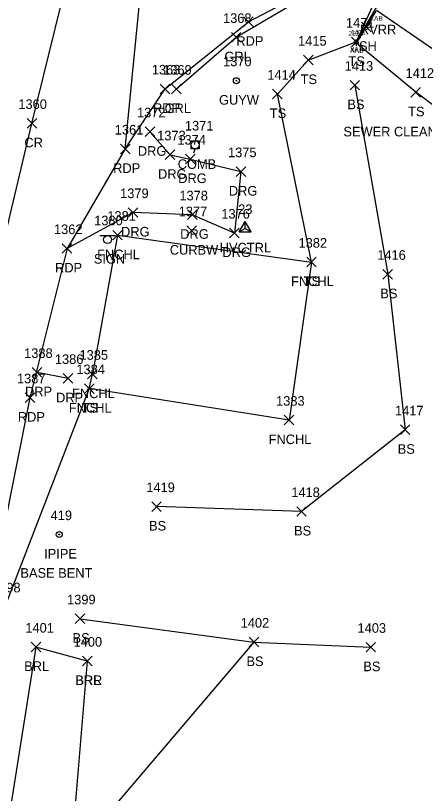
# Model space of a CAD drawing. Extents: x 1509053 to 1511576, y 400838 to 402572.
# Drawn here: x 1509789.5 to 1509874.8, y 401423.4 to 401585.4 of the extents above; entities that cross this region are included whole.
import ezdxf

# ---------------------------------------------------------------- set-up
doc = ezdxf.new("R2010")
doc.units = 0
for name, color, linetype in [('B_A', 7, 'Continuous'), ('B_I', 7, 'Continuous'), ('B_TIC', 7, 'Continuous'), ('BSUBM', 7, 'Continuous'), ('C_A', 7, 'Continuous'), ('C_I', 7, 'Continuous'), ('CPSM', 7, 'Continuous'), ('L_A', 7, 'Continuous'), ('L_I', 7, 'Continuous'), ('L_TIC', 7, 'Continuous'), ('LABL', 7, 'Continuous'), ('LAWE', 7, 'Continuous'), ('LELB', 7, 'Continuous'), ('LFNC', 7, 'Continuous'), ('M_A', 7, 'Continuous'), ('M_C', 7, 'Continuous'), ('M_I', 7, 'Continuous'), ('MPIP', 7, 'Continuous'), ('P_A', 7, 'Continuous'), ('P_I', 7, 'Continuous'), ('P_TIC', 7, 'Continuous'), ('PET', 7, 'Continuous'), ('PRC', 7, 'Continuous'), ('R_A', 7, 'Continuous'), ('R_I', 7, 'Continuous'), ('R_TIC', 7, 'Continuous'), ('RDG', 7, 'Continuous'), ('RDP', 7, 'Continuous'), ('RGR', 7, 'Continuous'), ('S_A', 7, 'Continuous'), ('S_I', 7, 'Continuous'), ('SSGN', 7, 'Continuous'), ('U_A', 7, 'Continuous'), ('U_C', 7, 'Continuous'), ('U_I', 7, 'Continuous'), ('UP', 7, 'Continuous'), ('UPGW', 7, 'Continuous')]:
    doc.layers.add(name, color=color, linetype=linetype)

msp = doc.modelspace()

# ---------------------------------------------------------------- linework, layer by layer
at = {"layer": 'B_TIC'}
for p, q in [((1509860.5, 401579.9), (1509860.58, 401579.9)), ((1509860.56, 401579.63), (1509860.64, 401579.63))]:
    msp.add_line(p, q, dxfattribs=at)
for points in [[(1509860, 401579.9), (1509861, 401579.9)], [(1509860.06, 401579.63), (1509861.06, 401579.63)], [(1509860.5, 401579.4), (1509860.5, 401580.4)], [(1509860.56, 401579.13), (1509860.56, 401580.14)]]:
    msp.add_lwpolyline(points, dxfattribs=at)
at = {"layer": 'BSUBM'}
for points in [[(1509865.21, 401595.23), (1509864.37, 401594.86), (1509864.97, 401589.71), (1509860.5, 401579.9)], [(1509866.03, 401589.42), (1509860.5, 401579.9)], [(1509864.59, 401586.32), (1509862.61, 401583.05)], [(1509860.56, 401579.63), (1509862.61, 401583.05)]]:
    msp.add_lwpolyline(points, dxfattribs=at)
at = {"layer": 'CPSM'}
for p, q in [((1509836.12, 401540.34), (1509837.37, 401542.5)), ((1509838.62, 401540.34), (1509837.37, 401542.5)), ((1509837.37, 401541.06), (1509837.37, 401542.5)), ((1509836.12, 401540.34), (1509837.37, 401541.06)), ((1509836.12, 401540.34), (1509838.62, 401540.34)), ((1509837.37, 401541.06), (1509837.37, 401541.06)), ((1509837.37, 401541.06), (1509838.62, 401540.34))]:
    msp.add_line(p, q, dxfattribs=at)
at = {"layer": 'L_TIC'}
for points in [[(1509861.61, 401582.05), (1509863.61, 401584.05)], [(1509863.61, 401582.05), (1509861.61, 401584.05)], [(1509859.5, 401578.9), (1509861.5, 401580.9)], [(1509861.5, 401578.9), (1509859.5, 401580.9)], [(1509849.52, 401575.13), (1509851.52, 401577.13)], [(1509851.52, 401575.13), (1509849.52, 401577.13)], [(1509859.23, 401569.9), (1509861.23, 401571.9)], [(1509861.23, 401569.9), (1509859.23, 401571.9)], [(1509843.09, 401568.05), (1509845.09, 401570.05)], [(1509845.09, 401568.05), (1509843.09, 401570.05)], [(1509871.94, 401568.42), (1509873.94, 401570.42)], [(1509873.94, 401568.42), (1509871.94, 401570.42)], [(1509809.74, 401538.65), (1509811.74, 401540.65)], [(1509811.74, 401538.65), (1509809.74, 401540.65)], [(1509850.19, 401533.05), (1509852.18, 401535.05)], [(1509852.18, 401533.05), (1509850.19, 401535.05)], [(1509850.19, 401533.05), (1509852.18, 401535.05)], [(1509852.18, 401533.05), (1509850.19, 401535.05)], [(1509866.1, 401530.52), (1509868.1, 401532.52)], [(1509868.1, 401530.52), (1509866.1, 401532.52)], [(1509804.5, 401509.7), (1509806.5, 401511.7)], [(1509806.5, 401509.7), (1509804.5, 401511.7)], [(1509803.85, 401506.7), (1509805.85, 401508.7)], [(1509805.85, 401506.7), (1509803.85, 401508.7)], [(1509803.85, 401506.7), (1509805.85, 401508.7)], [(1509805.85, 401506.7), (1509803.85, 401508.7)], [(1509845.5, 401500.13), (1509847.5, 401502.13)], [(1509847.5, 401500.13), (1509845.5, 401502.13)], [(1509869.73, 401498.11), (1509871.73, 401500.11)], [(1509871.73, 401498.11), (1509869.73, 401500.11)], [(1509817.87, 401482.12), (1509819.87, 401484.12)], [(1509819.87, 401482.12), (1509817.87, 401484.12)], [(1509848.11, 401481.09), (1509850.11, 401483.09)], [(1509850.11, 401481.09), (1509848.11, 401483.09)], [(1509801.92, 401458.75), (1509803.92, 401460.75)], [(1509803.92, 401458.75), (1509801.92, 401460.75)], [(1509792.73, 401452.86), (1509794.73, 401454.86)], [(1509794.73, 401452.86), (1509792.73, 401454.86)], [(1509838.19, 401453.9), (1509840.19, 401455.9)], [(1509840.19, 401453.9), (1509838.19, 401455.9)], [(1509862.56, 401452.82), (1509864.56, 401454.82)], [(1509864.56, 401452.82), (1509862.56, 401454.82)], [(1509803.43, 401449.94), (1509805.43, 401451.94)], [(1509805.43, 401449.94), (1509803.43, 401451.94)], [(1509803.43, 401449.94), (1509805.43, 401451.94)], [(1509805.43, 401449.94), (1509803.43, 401451.94)]]:
    msp.add_lwpolyline(points, dxfattribs=at)
at = {"layer": 'LABL'}
for points in [[(1509804.43, 401450.94), (1509793.73, 401453.86), (1509788.09, 401418.27)], [(1509804.43, 401450.94), (1509800.98, 401410.08), (1509794.11, 401361.03), (1509796.28, 401311.67)]]:
    msp.add_lwpolyline(points, dxfattribs=at)
at = {"layer": 'LAWE'}
msp.add_lwpolyline([(1509878.05, 401577.33), (1509864.78, 401586.49)], dxfattribs=at)
at = {"layer": 'LELB'}
for points in [[(1509851.19, 401534.05), (1509844.09, 401569.05), (1509850.52, 401576.13), (1509860.5, 401579.9)], [(1509872.94, 401569.42), (1509860.56, 401579.63)], [(1509860.23, 401570.9), (1509867.09, 401531.52), (1509870.73, 401499.11), (1509849.11, 401482.09), (1509818.87, 401483.12)], [(1509890.5, 401556.27), (1509872.94, 401569.42)], [(1509804.85, 401507.7), (1509787.26, 401462.24), (1509781.12, 401412.96), (1509770.82, 401363.84), (1509763.41, 401313.99)], [(1509802.92, 401459.75), (1509839.19, 401454.9), (1509863.56, 401453.82)], [(1509839.19, 401454.9), (1509800.98, 401410.08)]]:
    msp.add_lwpolyline(points, dxfattribs=at)
at = {"layer": 'LFNC'}
for points in [[(1509810.74, 401539.65), (1509851.19, 401534.05), (1509846.5, 401501.13), (1509804.85, 401507.7), (1509805.5, 401510.7)], [(1509810.74, 401539.65), (1509805.5, 401510.7)]]:
    msp.add_lwpolyline(points, dxfattribs=at)
at = {"layer": 'MPIP'}
for radius in [0.625, 0.0833]:
    msp.add_circle((1509798.59, 401477.29), radius, dxfattribs=at)
at = {"layer": 'P_TIC'}
for points in [[(1509837.04, 401583.11), (1509839.04, 401585.11)], [(1509839.04, 401583.11), (1509837.04, 401585.11)], [(1509819.64, 401569.13), (1509821.64, 401571.13)], [(1509821.64, 401569.13), (1509819.64, 401571.13)], [(1509791.89, 401561.95), (1509793.89, 401563.95)], [(1509793.89, 401561.95), (1509791.89, 401563.95)], [(1509811.34, 401556.62), (1509813.34, 401558.62)], [(1509813.34, 401556.62), (1509811.34, 401558.62)], [(1509811.34, 401556.62), (1509813.34, 401558.62)], [(1509813.34, 401556.62), (1509811.34, 401558.62)], [(1509799.22, 401535.88), (1509801.22, 401537.88)], [(1509801.22, 401535.88), (1509799.22, 401537.88)], [(1509791.46, 401504.8), (1509793.46, 401506.8)], [(1509793.46, 401504.8), (1509791.46, 401506.8)]]:
    msp.add_lwpolyline(points, dxfattribs=at)
at = {"layer": 'PET'}
for points in [[(1509812.34, 401557.62), (1509816.4, 401599.34)], [(1509812.34, 401557.62), (1509820.64, 401570.13), (1509838.04, 401584.11), (1509852.48, 401591.74), (1509864.2, 401595.49)], [(1509812.34, 401557.62), (1509800.22, 401536.88), (1509792.46, 401505.8), (1509783.79, 401462.54), (1509775.66, 401414.3), (1509767.41, 401364.72), (1509759.54, 401315.03), (1509750.83, 401266.46)]]:
    msp.add_lwpolyline(points, dxfattribs=at)
at = {"layer": 'PRC'}
for points in [[(1509792.89, 401562.95), (1509801.32, 401597.39)], [(1509781.27, 401514.31), (1509792.89, 401562.95)]]:
    msp.add_lwpolyline(points, dxfattribs=at)
at = {"layer": 'R_TIC'}
for points in [[(1509834.48, 401579.86), (1509836.48, 401581.86)], [(1509836.48, 401579.86), (1509834.48, 401581.86)], [(1509822.01, 401569.09), (1509824.01, 401571.09)], [(1509824.01, 401569.09), (1509822.01, 401571.09)], [(1509816.49, 401560.2), (1509818.49, 401562.2)], [(1509818.49, 401560.2), (1509816.49, 401562.2)], [(1509820.7, 401555.4), (1509822.7, 401557.4)], [(1509822.7, 401555.4), (1509820.7, 401557.4)], [(1509824.92, 401554.51), (1509826.91, 401556.51)], [(1509826.91, 401554.51), (1509824.92, 401556.51)], [(1509835.47, 401551.9), (1509837.47, 401553.9)], [(1509837.47, 401551.9), (1509835.47, 401553.9)], [(1509812.98, 401543.38), (1509814.98, 401545.38)], [(1509814.98, 401543.38), (1509812.98, 401545.38)], [(1509825.33, 401542.9), (1509827.33, 401544.9)], [(1509827.33, 401542.9), (1509825.33, 401544.9)], [(1509825.18, 401539.6), (1509827.18, 401541.6)], [(1509827.18, 401539.6), (1509825.18, 401541.6)], [(1509834.12, 401539.1), (1509836.12, 401541.1)], [(1509836.12, 401539.1), (1509834.12, 401541.1)], [(1509792.95, 401510.08), (1509794.95, 401512.08)], [(1509794.95, 401510.08), (1509792.95, 401512.08)], [(1509799.43, 401508.83), (1509801.43, 401510.83)], [(1509801.43, 401508.83), (1509799.43, 401510.83)]]:
    msp.add_lwpolyline(points, dxfattribs=at)
at = {"layer": 'RDG'}
for points in [[(1509817.49, 401561.2), (1509821.7, 401556.4), (1509825.92, 401555.51), (1509836.47, 401552.9), (1509835.12, 401540.1), (1509826.33, 401543.9), (1509813.98, 401544.38)], [(1509813.98, 401544.38), (1509800.22, 401536.88)]]:
    msp.add_lwpolyline(points, dxfattribs=at)
at = {"layer": 'RDP'}
msp.add_lwpolyline([(1509800.43, 401509.83), (1509793.95, 401511.08)], dxfattribs=at)
at = {"layer": 'RGR'}
msp.add_lwpolyline([(1509864.2, 401595.49), (1509852.66, 401590.98), (1509835.48, 401580.86), (1509823.01, 401570.09)], dxfattribs=at)
at = {"layer": 'SSGN'}
for p, q in [((1509807.02, 401539.56), (1509810.35, 401539.56)), ((1509808.66, 401538.73), (1509808.66, 401538.73))]:
    msp.add_line(p, q, dxfattribs=at)
msp.add_circle((1509808.66, 401538.73), 0.833, dxfattribs=at)
at = {"layer": 'UP'}
for p, q in [((1509827.17, 401560.13), (1509826.92, 401559.3)), ((1509826.08, 401557.63), (1509826.08, 401559.3)), ((1509826.08, 401559.3), (1509827.75, 401559.3)), ((1509826.92, 401558.46), (1509826.92, 401558.46)), ((1509827.75, 401559.3), (1509827.75, 401557.63)), ((1509827.75, 401557.63), (1509826.08, 401557.63)), ((1509826.67, 401556.8), (1509826.92, 401557.63))]:
    msp.add_line(p, q, dxfattribs=at)
msp.add_circle((1509826.92, 401558.46), 0.833, dxfattribs=at)
at = {"layer": 'UPGW'}
for radius in [0.625, 0.0833]:
    msp.add_circle((1509835.52, 401571.84), radius, dxfattribs=at)

# ---------------------------------------------------------------- texts
at = {"layer": 'B_A'}
for s, p in [('XAB', (1509863.31, 401584.32)), ('XAT', (1509859.2, 401577.9)), ('XAB', (1509859.28, 401577.64))]:
    msp.add_text(s, height=1, dxfattribs=at).set_placement(p)
at = {"layer": 'B_I'}
for s, p in [('1471', (1509859.43, 401581.4)), ('2530', (1509858.89, 401581.14))]:
    msp.add_text(s, height=1, dxfattribs=at).set_placement(p)
at = {"layer": 'C_A'}
msp.add_text('HVCTRL', height=2, dxfattribs=at).set_placement((1509832.06, 401536.06))
at = {"layer": 'C_I'}
msp.add_text('23', height=2, dxfattribs=at).set_placement((1509835.9, 401544.06))
at = {"layer": 'L_A'}
for s, p in [('RVRR', (1509861.29, 401581.49)), ('SH', (1509861.1, 401578.05)), ('TS', (1509858.91, 401574.9)), ('TS', (1509848.93, 401571.13)), ('BS', (1509858.67, 401565.9)), ('TS', (1509871.35, 401564.42)), ('TS', (1509842.5, 401564.05)), ('FNCHL', (1509806.49, 401534.65)), ('FNCHL', (1509846.93, 401529.05)), ('TS', (1509849.59, 401529.05)), ('BS', (1509865.54, 401526.52)), ('FNCHL', (1509801.25, 401505.7)), ('FNCHL', (1509800.6, 401502.7)), ('TS', (1509803.26, 401502.7)), ('FNCHL', (1509842.25, 401496.13)), ('BS', (1509869.17, 401494.11)), ('BS', (1509817.31, 401478.12)), ('BS', (1509847.55, 401477.09)), ('BS', (1509801.36, 401454.75)), ('BS', (1509837.63, 401449.89)), ('BRL', (1509791.27, 401448.86)), ('BS', (1509862, 401448.82)), ('BRR', (1509801.91, 401445.94)), ('BRL', (1509801.97, 401445.94))]:
    msp.add_text(s, height=2, dxfattribs=at).set_placement(p)
at = {"layer": 'L_I'}
for s, p in [('1471', (1509858.37, 401582.9)), ('1415', (1509848.39, 401579.13)), ('1413', (1509858.1, 401573.9)), ('1412', (1509870.81, 401572.42)), ('1414', (1509841.97, 401572.05)), ('1381', (1509808.61, 401542.65)), ('1382', (1509848.49, 401537.05)), ('1382', (1509848.49, 401537.05)), ('1416', (1509864.91, 401534.52)), ('1385', (1509802.81, 401513.7)), ('1384', (1509802.16, 401510.7)), ('1384', (1509802.16, 401510.7)), ('1383', (1509843.81, 401504.13)), ('1417', (1509868.6, 401502.11)), ('1419', (1509816.74, 401486.12)), ('1418', (1509846.98, 401485.09)), ('1398', (1509784.57, 401465.24)), ('1399', (1509800.22, 401462.75)), ('1402', (1509836.42, 401457.89)), ('1401', (1509791.52, 401456.86)), ('1403', (1509860.79, 401456.82)), ('1400', (1509801.57, 401453.94)), ('1400', (1509801.57, 401453.94))]:
    msp.add_text(s, height=2, dxfattribs=at).set_placement(p)
at = {"layer": 'M_A'}
msp.add_text('IPIPE', height=2, dxfattribs=at).set_placement((1509795.43, 401472.29))
at = {"layer": 'M_C'}
msp.add_text('BASE BENT', height=2, dxfattribs=at).set_placement((1509790.49, 401468.29))
at = {"layer": 'M_I'}
msp.add_text('419', height=2, dxfattribs=at).set_placement((1509796.79, 401480.29))
at = {"layer": 'P_A'}
for s, p in [('RDP', (1509835.52, 401579.11)), ('RDP', (1509818.13, 401565.13)), ('CR', (1509791.32, 401557.95)), ('RDP', (1509809.83, 401552.62)), ('RDP', (1509809.83, 401552.62)), ('RDP', (1509797.71, 401531.88)), ('RDP', (1509789.95, 401500.8))]:
    msp.add_text(s, height=2, dxfattribs=at).set_placement(p)
at = {"layer": 'P_I'}
for s, p in [('1363', (1509817.9, 401573.13)), ('1360', (1509790.06, 401565.95)), ('1361', (1509810.17, 401560.62)), ('1361', (1509810.17, 401560.62)), ('1362', (1509797.48, 401539.88)), ('1387', (1509789.77, 401508.8))]:
    msp.add_text(s, height=2, dxfattribs=at).set_placement(p)
at = {"layer": 'R_A'}
for s, p in [('GRL', (1509833.03, 401575.86)), ('GRL', (1509820.55, 401565.09)), ('DRG', (1509814.98, 401556.2)), ('DRG', (1509819.19, 401551.4)), ('DRG', (1509823.4, 401550.51)), ('DRG', (1509833.96, 401547.9)), ('DRG', (1509811.47, 401539.38)), ('DRG', (1509823.82, 401538.9)), ('CURBW', (1509821.64, 401535.6)), ('DRG', (1509832.61, 401535.1)), ('DRP', (1509791.44, 401506.08)), ('DRP', (1509797.92, 401504.83))]:
    msp.add_text(s, height=2, dxfattribs=at).set_placement(p)
at = {"layer": 'R_I'}
for s, p in [('1368', (1509832.74, 401583.86)), ('1369', (1509820.26, 401573.09)), ('1372', (1509814.8, 401564.2)), ('1373', (1509819.01, 401559.4)), ('1374', (1509823.22, 401558.51)), ('1375', (1509833.78, 401555.9)), ('1379', (1509811.28, 401547.38)), ('1378', (1509823.64, 401546.9)), ('1377', (1509823.49, 401543.6)), ('1376', (1509832.38, 401543.1)), ('1388', (1509791.26, 401514.08)), ('1386', (1509797.68, 401512.83))]:
    msp.add_text(s, height=2, dxfattribs=at).set_placement(p)
at = {"layer": 'S_A'}
msp.add_text('SIGN', height=2, dxfattribs=at).set_placement((1509805.8, 401533.71))
at = {"layer": 'S_I'}
msp.add_text('1380', height=2, dxfattribs=at).set_placement((1509805.87, 401541.71))
at = {"layer": 'U_A'}
for s, p in [('GUYW', (1509831.91, 401566.84)), ('COMB', (1509823.3, 401553.46))]:
    msp.add_text(s, height=2, dxfattribs=at).set_placement(p)
at = {"layer": 'U_C'}
msp.add_text('SEWER CLEAN OUT W/ CAP', height=2, dxfattribs=at).set_placement((1509857.84, 401560.23))
at = {"layer": 'U_I'}
for s, p in [('1370', (1509832.74, 401574.84)), ('1371', (1509824.79, 401561.46))]:
    msp.add_text(s, height=2, dxfattribs=at).set_placement(p)

doc.saveas('drawing.dxf')
